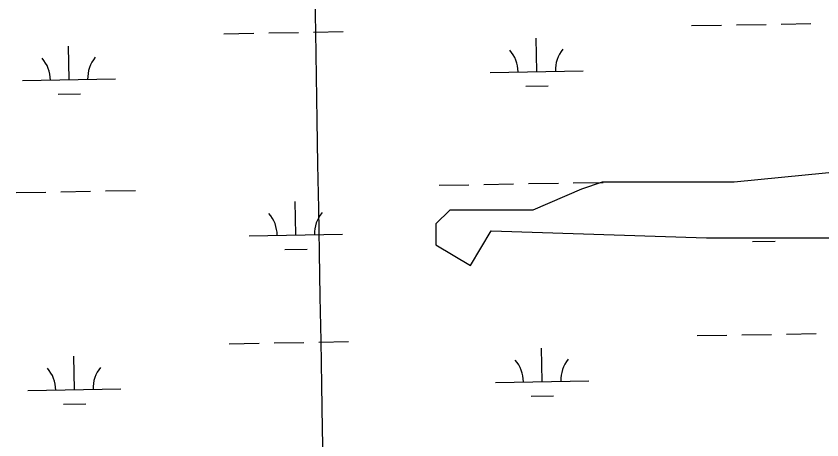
# Model space of a CAD drawing. Extents: x 3892998 to 3931244, y 278583 to 304547.
# Drawn here: x 3907545 to 3908409, y 285276 to 285731 of the extents above; entities that cross this region are included whole.
import ezdxf

# ---------------------------------------------------------------- set-up
doc = ezdxf.new("R2010")
doc.units = 0
for name, color, linetype in [('V-GRID-MAJR', 7, 'Continuous'), ('V-TOPO-SHOR', 7, 'Continuous'), ('V-WETL-SWMP', 7, 'Continuous')]:
    doc.layers.add(name, color=color, linetype=linetype)

msp = doc.modelspace()

# ---------------------------------------------------------------- linework, layer by layer
at = {"layer": 'V-GRID-MAJR'}
msp.add_spline([(3907892.17, 284199.19), (3907788.21, 290256.05), (3907684.19, 296315.99), (3907580.18, 302375.93), (3907580.12, 302379.02)], degree=3, dxfattribs=at)
at = {"layer": 'V-TOPO-SHOR'}
msp.add_lwpolyline([(3908464.05, 285567.15), (3908315.19, 285552.26), (3908173.78, 285552.26), (3908151.45, 285544.82), (3908099.35, 285522.49), (3908069.58, 285522.49), (3908017.48, 285522.49), (3908010.03, 285522.49), (3907995.15, 285507.6), (3907995.15, 285485.27), (3908032.36, 285462.95), (3908054.69, 285500.16), (3908285.42, 285492.72), (3908523.59, 285492.72)], dxfattribs=at)
at = {"layer": 'V-WETL-SWMP'}
for p, q in [((3908269.66, 285720.38), (3908301.66, 285720.93)), ((3908317.65, 285721.21), (3908349.65, 285721.76)), ((3908365.65, 285722.04), (3908397.64, 285722.59)), ((3907767.83, 285711.69), (3907799.82, 285712.24)), ((3907815.82, 285712.52), (3907847.82, 285713.07)), ((3907863.81, 285713.35), (3907895.81, 285713.9)), ((3908103.43, 285671.06), (3908102.8, 285707.06)), ((3907601.59, 285662.37), (3907600.97, 285698.37)), ((3908053.43, 285670.2), (3908153.42, 285671.93)), ((3907551.6, 285661.51), (3907651.58, 285663.24)), ((3908091.69, 285655.43), (3908115.69, 285655.84)), ((3907589.86, 285646.74), (3907613.86, 285647.15)), ((3908046.67, 285549.99), (3908078.66, 285550.54)), ((3908094.66, 285550.82), (3908126.66, 285551.37)), ((3908142.65, 285551.65), (3908174.65, 285552.21)), ((3907544.84, 285541.3), (3907576.83, 285541.86)), ((3907592.83, 285542.13), (3907624.82, 285542.69)), ((3907640.82, 285542.96), (3907672.82, 285543.52)), ((3907998.68, 285549.16), (3908030.67, 285549.71)), ((3907844.98, 285495.75), (3907844.36, 285531.74)), ((3907794.99, 285494.88), (3907894.98, 285496.61)), ((3908335.09, 285488.8), (3908359.08, 285489.22)), ((3907833.25, 285480.11), (3907857.25, 285480.53)), ((3908275.42, 285387.75), (3908307.41, 285388.3)), ((3908323.41, 285388.58), (3908355.41, 285389.14)), ((3908371.4, 285389.41), (3908403.4, 285389.97)), ((3907773.59, 285379.06), (3907805.58, 285379.62)), ((3907821.58, 285379.89), (3907853.57, 285380.45)), ((3907869.57, 285380.73), (3907901.57, 285381.28)), ((3908109.18, 285338.44), (3908108.56, 285374.43)), ((3907607.35, 285329.75), (3907606.73, 285365.74)), ((3908059.19, 285337.57), (3908159.18, 285339.3)), ((3907557.36, 285328.88), (3907657.34, 285330.61)), ((3908097.45, 285322.8), (3908121.45, 285323.22)), ((3907595.62, 285314.11), (3907619.62, 285314.53))]:
    msp.add_line(p, q, dxfattribs=at)
for centre, start, end in [((3908048.18, 285670.58), 0.21988, 41.76354), ((3908158.65, 285672.49), 140.21988, 181.76354), ((3907546.35, 285661.89), 0.21988, 41.76354), ((3907656.82, 285663.81), 140.21988, 181.76354), ((3907789.74, 285495.27), 0.21988, 41.76354), ((3907900.21, 285497.18), 140.21988, 181.76354), ((3908053.94, 285337.95), 0.21988, 41.76354), ((3908164.41, 285339.87), 140.21988, 181.76354), ((3907552.11, 285329.27), 0.21988, 41.76354), ((3907662.58, 285331.18), 140.21988, 181.76354)]:
    msp.add_arc(centre, 35.25, start, end, dxfattribs=at)

doc.saveas('drawing.dxf')
